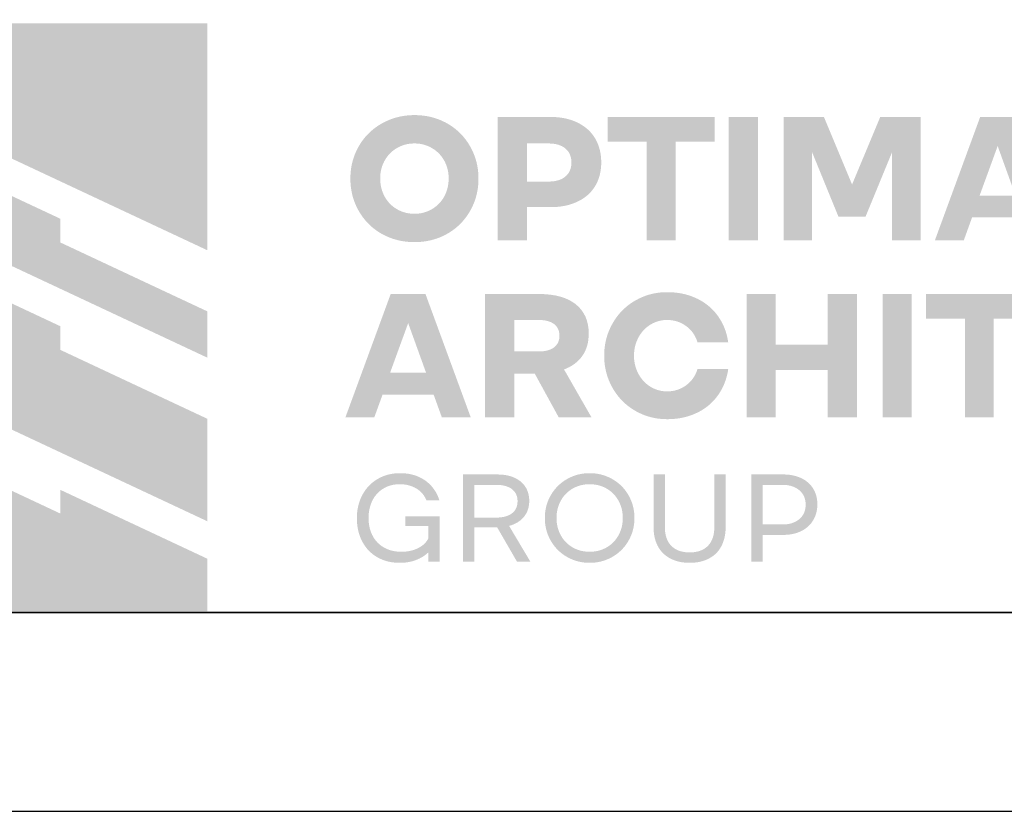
# Model space of a CAD drawing. Header units: millimetres. Extents: x -33345 to 4712671, y -3392 to 121473.
# Tile 916 of 1056: x 3687705 to 3690182, y 44501 to 46492. Entities that reach past the tile are written whole.
import ezdxf

# ---------------------------------------------------------------- set-up
doc = ezdxf.new("R2010")
doc.units = ezdxf.units.MM
doc.layers.add('0.25', color=7, linetype='Continuous', lineweight=25)

# ---------------------------------------------------------------- blocks, each defined once
blk = doc.blocks.new('*U283')
at = {"layer": '0.25', "color": 5, "linetype": 'Continuous', "lineweight": 25, "ltscale": 100}
blk.add_lwpolyline([(-68938.4, 0), (0, 0), (0, 42000), (-68938.4, 42000), (-68938.4, 0)], dxfattribs=at)
at = {"layer": '0.25', "color": 7, "linetype": 'Continuous', "lineweight": 30, "ltscale": 100}
blk.add_lwpolyline([(-66938.4, 500), (-500, 500), (-500, 41500), (-66938.4, 41500), (-66938.4, 500)], dxfattribs=at)
blk = doc.blocks.new('logo')
at = {"true_color": 0x90e0ed}
h = blk.add_hatch(color=141, dxfattribs=at)
h.dxf.hatch_style = 1
h.paths.add_polyline_path([(5.6718, 5.6679), (0.0091, 5.6679), (0.0091, 3.483), (1.4251, 4.1465), (2.8404, 4.8101), (4.2558, 4.1465), (5.6718, 3.483)])
at = {"true_color": 0x212121}
h = blk.add_hatch(color=250, dxfattribs=at)
h.dxf.hatch_style = 1
h.paths.add_polyline_path([(8.1072, 4.6098), (8.0861, 4.6299), (8.0641, 4.6488), (8.0411, 4.6666), (8.0172, 4.6832), (7.9924, 4.6987), (7.9666, 4.713), (7.9399, 4.7262), (7.9122, 4.7383), (7.8837, 4.7492), (7.8546, 4.7586), (7.8249, 4.7665), (7.7945, 4.773), (7.7635, 4.778), (7.7318, 4.7816), (7.6996, 4.7838), (7.6666, 4.7845), (7.6341, 4.7838), (7.6022, 4.7816), (7.5708, 4.7779), (7.5399, 4.7727), (7.5096, 4.7661), (7.4798, 4.7581), (7.4506, 4.7485), (7.4219, 4.7376), (7.3941, 4.7252), (7.3672, 4.7119), (7.3412, 4.6974), (7.3163, 4.6819), (7.2923, 4.6652), (7.2693, 4.6475), (7.2472, 4.6288), (7.2261, 4.6089), (7.206, 4.5881), (7.1871, 4.5663), (7.1692, 4.5436), (7.1525, 4.5199), (7.1369, 4.4953), (7.1224, 4.4697), (7.109, 4.4432), (7.0967, 4.4157), (7.0857, 4.3875), (7.0761, 4.3587), (7.0681, 4.3292), (7.0615, 4.2992), (7.0563, 4.2685), (7.0527, 4.2372), (7.0505, 4.2053), (7.0498, 4.1728), (7.0505, 4.1403), (7.0527, 4.1085), (7.0563, 4.0772), (7.0615, 4.0465), (7.0681, 4.0165), (7.0761, 3.987), (7.0857, 3.9582), (7.0967, 3.93), (7.109, 3.9025), (7.1224, 3.876), (7.1369, 3.8503), (7.1525, 3.8256), (7.1692, 3.8018), (7.1871, 3.7789), (7.206, 3.7569), (7.2261, 3.7359), (7.2472, 3.7158), (7.2693, 3.6969), (7.2923, 3.6791), (7.3163, 3.6625), (7.3412, 3.647), (7.3672, 3.6326), (7.3941, 3.6193), (7.4219, 3.6072), (7.4506, 3.5964), (7.4798, 3.5871), (7.5096, 3.5792), (7.5399, 3.5727), (7.5708, 3.5677), (7.6022, 3.5641), (7.6341, 3.5619), (7.6666, 3.5612), (7.6996, 3.5619), (7.7318, 3.5641), (7.7635, 3.5677), (7.7945, 3.5727), (7.8249, 3.5792), (7.8546, 3.5871), (7.8837, 3.5964), (7.9122, 3.6072), (7.9399, 3.6193), (7.9666, 3.6326), (7.9924, 3.647), (8.0172, 3.6625), (8.0411, 3.6791), (8.0641, 3.6969), (8.0861, 3.7158), (8.1072, 3.7359), (8.1272, 3.7569), (8.1462, 3.7789), (8.164, 3.8018), (8.1808, 3.8256), (8.1964, 3.8503), (8.2109, 3.876), (8.2243, 3.9025), (8.2366, 3.93), (8.2476, 3.9582), (8.2572, 3.987), (8.2652, 4.0165), (8.2719, 4.0465), (8.277, 4.0772), (8.2807, 4.1085), (8.2829, 4.1403), (8.2836, 4.1728), (8.2829, 4.2053), (8.2807, 4.2372), (8.277, 4.2685), (8.2719, 4.2992), (8.2652, 4.3292), (8.2572, 4.3587), (8.2476, 4.3875), (8.2366, 4.4157), (8.2243, 4.4432), (8.2109, 4.4698), (8.1964, 4.4954), (8.1808, 4.5201), (8.164, 4.5439), (8.1462, 4.5668), (8.1272, 4.5888)])
h.paths.add_polyline_path([(7.8408, 4.4637), (7.8541, 4.4552), (7.8669, 4.446), (7.8792, 4.4363), (7.8911, 4.4259), (7.9024, 4.4149), (7.9132, 4.4033), (7.9234, 4.3913), (7.9329, 4.3787), (7.9419, 4.3656), (7.9502, 4.3521), (7.9579, 4.3381), (7.965, 4.3235), (7.9716, 4.3085), (7.9774, 4.293), (7.9824, 4.2772), (7.9867, 4.261), (7.9902, 4.2444), (7.9929, 4.2275), (7.9948, 4.2102), (7.996, 4.1926), (7.9964, 4.1746), (7.996, 4.1565), (7.9948, 4.1388), (7.9929, 4.1214), (7.9902, 4.1043), (7.9867, 4.0876), (7.9824, 4.0711), (7.9774, 4.0549), (7.9716, 4.0391), (7.965, 4.0236), (7.9579, 4.0087), (7.9502, 3.9943), (7.9419, 3.9805), (7.9329, 3.9673), (7.9234, 3.9546), (7.9132, 3.9424), (7.9024, 3.9309), (7.8911, 3.9199), (7.8792, 3.9095), (7.8669, 3.8997), (7.8541, 3.8905), (7.8408, 3.882), (7.8269, 3.874), (7.8126, 3.8667), (7.7978, 3.86), (7.7826, 3.8539), (7.767, 3.8487), (7.7511, 3.8443), (7.7349, 3.8406), (7.7183, 3.8378), (7.7014, 3.8358), (7.6842, 3.8346), (7.6666, 3.8342), (7.6491, 3.8346), (7.6319, 3.8358), (7.615, 3.8378), (7.5984, 3.8406), (7.5822, 3.8443), (7.5663, 3.8487), (7.5507, 3.8539), (7.5355, 3.86), (7.5206, 3.8667), (7.5063, 3.874), (7.4925, 3.882), (7.4791, 3.8905), (7.4663, 3.8997), (7.454, 3.9095), (7.4422, 3.9199), (7.4308, 3.9309), (7.4201, 3.9424), (7.4099, 3.9546), (7.4003, 3.9673), (7.3914, 3.9805), (7.383, 3.9943), (7.3753, 4.0087), (7.3682, 4.0236), (7.3617, 4.0391), (7.3559, 4.0549), (7.3509, 4.0711), (7.3466, 4.0876), (7.3431, 4.1043), (7.3404, 4.1214), (7.3385, 4.1388), (7.3373, 4.1565), (7.3369, 4.1746), (7.3373, 4.1926), (7.3385, 4.2102), (7.3404, 4.2275), (7.3431, 4.2444), (7.3466, 4.261), (7.3509, 4.2772), (7.3559, 4.293), (7.3617, 4.3085), (7.3682, 4.3235), (7.3753, 4.3381), (7.383, 4.3521), (7.3914, 4.3656), (7.4003, 4.3787), (7.4099, 4.3913), (7.4201, 4.4033), (7.4308, 4.4149), (7.4422, 4.4259), (7.454, 4.4363), (7.4663, 4.446), (7.4791, 4.4552), (7.4925, 4.4637), (7.5063, 4.4717), (7.5206, 4.4791), (7.5355, 4.4858), (7.5507, 4.4918), (7.5663, 4.497), (7.5822, 4.5015), (7.5984, 4.5051), (7.615, 4.5079), (7.6319, 4.5099), (7.6491, 4.5111), (7.6666, 4.5115), (7.6842, 4.5111), (7.7014, 4.5099), (7.7183, 4.5079), (7.7349, 4.5051), (7.7511, 4.5015), (7.767, 4.497), (7.7826, 4.4918), (7.7978, 4.4858), (7.8126, 4.4791), (7.8269, 4.4717)], flags=16)
h.paths.add_polyline_path([(9.3349, 4.6479), (9.3185, 4.6617), (9.3013, 4.6747), (9.2833, 4.6869), (9.2645, 4.6983), (9.2448, 4.7088), (9.2243, 4.7186), (9.2029, 4.7276), (9.1807, 4.7358), (9.1577, 4.743), (9.134, 4.7493), (9.1096, 4.7547), (9.0845, 4.759), (9.0587, 4.7624), (9.0321, 4.7649), (9.0048, 4.7663), (8.9768, 4.7668), (8.4698, 4.7668), (8.4698, 3.579), (8.7499, 3.579), (8.7499, 3.898), (8.9768, 3.898), (9.0048, 3.8985), (9.0321, 3.8999), (9.0587, 3.9023), (9.0845, 3.9056), (9.1096, 3.9098), (9.134, 3.915), (9.1577, 3.9212), (9.1807, 3.9283), (9.2029, 3.9362), (9.2243, 3.9449), (9.2448, 3.9545), (9.2645, 3.9648), (9.2833, 3.9759), (9.3013, 3.9879), (9.3185, 4.0006), (9.3349, 4.0142), (9.3503, 4.0285), (9.3649, 4.0436), (9.3785, 4.0594), (9.3912, 4.076), (9.4029, 4.0934), (9.4137, 4.1114), (9.4235, 4.1303), (9.4324, 4.1498), (9.4403, 4.1701), (9.4472, 4.1909), (9.453, 4.2124), (9.4577, 4.2345), (9.4614, 4.2571), (9.464, 4.2804), (9.4656, 4.3043), (9.4661, 4.3289), (9.4656, 4.3534), (9.464, 4.3774), (9.4614, 4.4008), (9.4577, 4.4237), (9.453, 4.4461), (9.4472, 4.4678), (9.4403, 4.4891), (9.4324, 4.5098), (9.4235, 4.5298), (9.4137, 4.549), (9.4029, 4.5674), (9.3912, 4.585), (9.3785, 4.6019), (9.3649, 4.618), (9.3503, 4.6334)])
h.paths.add_polyline_path([(8.7499, 4.5114), (8.9591, 4.5114), (8.9845, 4.5107), (9.0084, 4.5084), (9.0309, 4.5046), (9.0519, 4.4992), (9.0715, 4.4924), (9.0896, 4.484), (9.1062, 4.4741), (9.1213, 4.4627), (9.1348, 4.4499), (9.1465, 4.4359), (9.1564, 4.4207), (9.1645, 4.4044), (9.1708, 4.3868), (9.1754, 4.3681), (9.1781, 4.3482), (9.179, 4.3271), (9.1781, 4.3064), (9.1754, 4.2868), (9.1708, 4.2684), (9.1645, 4.2511), (9.1564, 4.2349), (9.1465, 4.2199), (9.1348, 4.206), (9.1213, 4.1933), (9.1062, 4.1818), (9.0896, 4.1719), (9.0715, 4.1635), (9.0519, 4.1567), (9.0309, 4.1513), (9.0084, 4.1475), (8.9845, 4.1452), (8.9591, 4.1445), (8.7499, 4.1445)], flags=16)
h.paths.add_polyline_path([(10.5582, 4.7668), (9.5281, 4.7668), (9.5281, 4.5292), (9.904, 4.5292), (9.904, 3.5789), (10.1824, 3.5789), (10.1824, 4.5292), (10.5582, 4.5292)])
h.paths.add_polyline_path([(10.9747, 4.7668), (10.6947, 4.7668), (10.6947, 3.5789), (10.9747, 3.5789)])
h.paths.add_polyline_path([(11.6112, 4.7668), (11.223, 4.7668), (11.223, 3.5789), (11.4977, 3.5789), (11.4977, 4.4263), (11.7513, 3.8059), (12.0119, 3.8059), (12.2672, 4.4263), (12.2672, 3.5789), (12.542, 3.5789), (12.542, 4.7668), (12.1537, 4.7668), (11.8824, 4.1162)])
h.paths.add_polyline_path([(13.4514, 4.7668), (13.1164, 4.7668), (12.6803, 3.579), (12.9586, 3.579), (13.0384, 3.7988), (13.5295, 3.7988), (13.6093, 3.579), (13.8875, 3.579)])
h.paths.add_polyline_path([(13.2848, 4.4867), (13.4568, 4.0097), (13.111, 4.0097)], flags=16)
h.paths.add_polyline_path([(14.3059, 4.7668), (14.0258, 4.7668), (14.0258, 3.5789), (14.8077, 3.5789), (14.8077, 3.8271), (14.3059, 3.8271)])
h.paths.add_polyline_path([(15.8714, 2.8396), (15.8569, 2.8598), (15.8415, 2.8793), (15.8252, 2.8979), (15.8081, 2.9158), (15.7901, 2.9327), (15.7713, 2.9489), (15.7516, 2.9641), (15.7313, 2.9785), (15.7102, 2.9919), (15.6884, 3.0045), (15.6658, 3.0161), (15.6426, 3.0268), (15.6186, 3.0366), (15.5939, 3.0456), (15.5686, 3.0534), (15.5428, 3.0603), (15.5164, 3.066), (15.4896, 3.0708), (15.4622, 3.0744), (15.4342, 3.0771), (15.4057, 3.0787), (15.3767, 3.0792), (15.3443, 3.0784), (15.3124, 3.0762), (15.2811, 3.0725), (15.2504, 3.0672), (15.2204, 3.0605), (15.1909, 3.0523), (15.1621, 3.0425), (15.1339, 3.0313), (15.1065, 3.0188), (15.08, 3.0052), (15.0545, 2.9905), (15.0299, 2.9748), (15.0064, 2.958), (14.9838, 2.9401), (14.9622, 2.9211), (14.9415, 2.9011), (14.9219, 2.88), (14.9034, 2.858), (14.8859, 2.8351), (14.8695, 2.8113), (14.8542, 2.7866), (14.84, 2.7609), (14.8268, 2.7344), (14.8147, 2.7069), (14.8039, 2.6787), (14.7946, 2.6501), (14.7867, 2.6209), (14.7802, 2.5912), (14.7751, 2.561), (14.7716, 2.5304), (14.7694, 2.4992), (14.7687, 2.4675), (14.7694, 2.4359), (14.7716, 2.4047), (14.7751, 2.374), (14.7802, 2.3439), (14.7867, 2.3142), (14.7946, 2.285), (14.8039, 2.2564), (14.8147, 2.2282), (14.8268, 2.2007), (14.84, 2.1742), (14.8542, 2.1486), (14.8695, 2.1238), (14.8859, 2.1), (14.9034, 2.0771), (14.9219, 2.0551), (14.9415, 2.0341), (14.9622, 2.014), (14.9838, 1.995), (15.0064, 1.9771), (15.0299, 1.9603), (15.0545, 1.9446), (15.08, 1.9299), (15.1065, 1.9164), (15.1339, 1.9039), (15.1621, 1.8926), (15.1909, 1.8829), (15.2204, 1.8746), (15.2504, 1.8679), (15.2811, 1.8626), (15.3124, 1.8589), (15.3443, 1.8566), (15.3767, 1.8559), (15.4057, 1.8564), (15.4342, 1.858), (15.4622, 1.8606), (15.4896, 1.8643), (15.5164, 1.8691), (15.5428, 1.8749), (15.5686, 1.8817), (15.5939, 1.8896), (15.6186, 1.8985), (15.6426, 1.9083), (15.6658, 1.919), (15.6884, 1.9306), (15.7102, 1.9431), (15.7313, 1.9566), (15.7516, 1.9709), (15.7713, 1.9862), (15.7901, 2.0023), (15.8081, 2.0193), (15.8252, 2.0371), (15.8415, 2.0558), (15.8569, 2.0753), (15.8714, 2.0956), (15.8851, 2.1167), (15.8979, 2.1387), (15.9098, 2.1614), (15.9207, 2.1847), (15.9304, 2.2087), (15.9392, 2.2333), (15.9469, 2.2585), (15.9535, 2.2844), (15.9591, 2.3109), (15.9636, 2.3381), (15.6675, 2.3381), (15.6592, 2.3139), (15.6493, 2.2911), (15.6378, 2.2695), (15.6247, 2.2492), (15.6101, 2.2303), (15.5939, 2.2126), (15.5761, 2.1963), (15.5567, 2.1812), (15.5362, 2.1677), (15.5151, 2.156), (15.4933, 2.1461), (15.4709, 2.138), (15.4479, 2.1317), (15.4243, 2.1272), (15.4, 2.1245), (15.375, 2.1236), (15.3583, 2.124), (15.3419, 2.1253), (15.3257, 2.1274), (15.3099, 2.1303), (15.2943, 2.134), (15.279, 2.1386), (15.2639, 2.144), (15.2492, 2.1502), (15.2348, 2.1572), (15.2209, 2.1647), (15.2075, 2.1729), (15.1946, 2.1817), (15.1822, 2.1911), (15.1703, 2.2011), (15.1589, 2.2117), (15.148, 2.2229), (15.1377, 2.2347), (15.1279, 2.247), (15.1187, 2.2599), (15.1099, 2.2732), (15.1018, 2.2871), (15.0942, 2.3015), (15.0871, 2.3165), (15.0807, 2.332), (15.0748, 2.3479), (15.0698, 2.364), (15.0655, 2.3805), (15.062, 2.3973), (15.0593, 2.4144), (15.0574, 2.4318), (15.0562, 2.4495), (15.0558, 2.4675), (15.0562, 2.4855), (15.0574, 2.5033), (15.0593, 2.5207), (15.062, 2.5378), (15.0655, 2.5546), (15.0698, 2.5711), (15.0748, 2.5873), (15.0807, 2.6032), (15.0871, 2.6186), (15.0942, 2.6336), (15.1018, 2.648), (15.1099, 2.6619), (15.1187, 2.6753), (15.1279, 2.6881), (15.1377, 2.7004), (15.148, 2.7121), (15.1589, 2.7234), (15.1703, 2.734), (15.1822, 2.744), (15.1946, 2.7534), (15.2075, 2.7622), (15.2209, 2.7704), (15.2348, 2.7779), (15.2492, 2.7849), (15.2639, 2.7911), (15.279, 2.7965), (15.2943, 2.8011), (15.3099, 2.8048), (15.3257, 2.8078), (15.3419, 2.8098), (15.3583, 2.8111), (15.375, 2.8115), (15.4, 2.8106), (15.4243, 2.8079), (15.4479, 2.8034), (15.4709, 2.7971), (15.4933, 2.789), (15.5151, 2.7791), (15.5362, 2.7674), (15.5567, 2.7538), (15.5761, 2.7388), (15.5939, 2.7225), (15.6101, 2.7048), (15.6247, 2.6859), (15.6378, 2.6656), (15.6493, 2.644), (15.6592, 2.6211), (15.6675, 2.597), (15.9636, 2.597), (15.9591, 2.6241), (15.9535, 2.6506), (15.9469, 2.6765), (15.9392, 2.7018), (15.9304, 2.7264), (15.9207, 2.7504), (15.9098, 2.7737), (15.8979, 2.7965), (15.8851, 2.8184)])
h.paths.add_polyline_path([(14.6322, 3.0615), (13.76, 3.0615), (13.76, 1.8736), (14.6322, 1.8736), (14.6322, 2.1219), (14.0401, 2.1219), (14.0401, 2.3594), (14.5276, 2.3594), (14.5276, 2.5721), (14.0401, 2.5721), (14.0401, 2.8132), (14.6322, 2.8132)])
h.paths.add_polyline_path([(13.6235, 3.0614), (12.5934, 3.0614), (12.5934, 2.8239), (12.9693, 2.8239), (12.9693, 1.8736), (13.2476, 1.8736), (13.2476, 2.8239), (13.6235, 2.8239)])
h.paths.add_polyline_path([(12.4569, 3.0614), (12.1768, 3.0614), (12.1768, 1.8736), (12.4569, 1.8736)])
h.paths.add_polyline_path([(11.9286, 3.0615), (11.6485, 3.0615), (11.6485, 2.5721), (11.1467, 2.5721), (11.1467, 3.0615), (10.8667, 3.0615), (10.8667, 1.8736), (11.1467, 1.8736), (11.1467, 2.3293), (11.6485, 2.3293), (11.6485, 1.8736), (11.9286, 1.8736)])
h.paths.add_polyline_path([(10.6238, 2.7965), (10.6109, 2.8184), (10.5972, 2.8396), (10.5827, 2.8598), (10.5673, 2.8793), (10.551, 2.8979), (10.5339, 2.9158), (10.5159, 2.9327), (10.497, 2.9489), (10.4774, 2.9641), (10.4571, 2.9785), (10.436, 2.9919), (10.4142, 3.0045), (10.3916, 3.0161), (10.3684, 3.0268), (10.3444, 3.0366), (10.3197, 3.0456), (10.2944, 3.0534), (10.2686, 3.0603), (10.2422, 3.066), (10.2154, 3.0708), (10.188, 3.0744), (10.16, 3.0771), (10.1316, 3.0787), (10.1026, 3.0792), (10.0701, 3.0784), (10.0382, 3.0762), (10.0069, 3.0725), (9.9763, 3.0672), (9.9462, 3.0605), (9.9168, 3.0523), (9.8879, 3.0425), (9.8597, 3.0313), (9.8323, 3.0188), (9.8058, 3.0052), (9.7803, 2.9905), (9.7557, 2.9748), (9.7322, 2.958), (9.7096, 2.9401), (9.688, 2.9211), (9.6674, 2.9011), (9.6477, 2.88), (9.6292, 2.858), (9.6117, 2.8351), (9.5953, 2.8113), (9.58, 2.7866), (9.5658, 2.7609), (9.5526, 2.7344), (9.5405, 2.7069), (9.5297, 2.6787), (9.5204, 2.6501), (9.5125, 2.6209), (9.506, 2.5912), (9.501, 2.561), (9.4974, 2.5304), (9.4952, 2.4992), (9.4945, 2.4675), (9.4952, 2.4359), (9.4974, 2.4047), (9.501, 2.374), (9.506, 2.3439), (9.5125, 2.3142), (9.5204, 2.285), (9.5297, 2.2564), (9.5405, 2.2282), (9.5526, 2.2007), (9.5658, 2.1742), (9.58, 2.1486), (9.5953, 2.1238), (9.6117, 2.1), (9.6292, 2.0771), (9.6477, 2.0551), (9.6674, 2.0341), (9.688, 2.014), (9.7096, 1.995), (9.7322, 1.9771), (9.7557, 1.9603), (9.7803, 1.9446), (9.8058, 1.9299), (9.8323, 1.9164), (9.8597, 1.9039), (9.8879, 1.8926), (9.9168, 1.8829), (9.9462, 1.8746), (9.9763, 1.8679), (10.0069, 1.8626), (10.0382, 1.8589), (10.0701, 1.8566), (10.1026, 1.8559), (10.1316, 1.8564), (10.16, 1.858), (10.188, 1.8606), (10.2154, 1.8643), (10.2422, 1.8691), (10.2686, 1.8749), (10.2944, 1.8817), (10.3197, 1.8896), (10.3444, 1.8985), (10.3684, 1.9083), (10.3916, 1.919), (10.4142, 1.9306), (10.436, 1.9431), (10.4571, 1.9566), (10.4774, 1.9709), (10.497, 1.9862), (10.5159, 2.0023), (10.5339, 2.0193), (10.551, 2.0371), (10.5673, 2.0558), (10.5827, 2.0753), (10.5972, 2.0956), (10.6109, 2.1167), (10.6238, 2.1387), (10.6356, 2.1614), (10.6465, 2.1847), (10.6562, 2.2087), (10.665, 2.2333), (10.6727, 2.2585), (10.6793, 2.2844), (10.6849, 2.3109), (10.6894, 2.3381), (10.3933, 2.3381), (10.385, 2.3139), (10.3751, 2.2911), (10.3636, 2.2695), (10.3505, 2.2492), (10.3359, 2.2303), (10.3197, 2.2126), (10.3019, 2.1963), (10.2825, 2.1812), (10.262, 2.1677), (10.2409, 2.156), (10.2191, 2.1461), (10.1967, 2.138), (10.1737, 2.1317), (10.1501, 2.1272), (10.1258, 2.1245), (10.1008, 2.1236), (10.0841, 2.124), (10.0677, 2.1253), (10.0515, 2.1274), (10.0357, 2.1303), (10.0201, 2.134), (10.0048, 2.1386), (9.9897, 2.144), (9.975, 2.1502), (9.9606, 2.1572), (9.9467, 2.1647), (9.9333, 2.1729), (9.9204, 2.1817), (9.908, 2.1911), (9.8961, 2.2011), (9.8847, 2.2117), (9.8739, 2.2229), (9.8635, 2.2347), (9.8537, 2.247), (9.8445, 2.2599), (9.8358, 2.2732), (9.8276, 2.2871), (9.82, 2.3015), (9.813, 2.3165), (9.8065, 2.332), (9.8007, 2.3479), (9.7956, 2.364), (9.7913, 2.3805), (9.7879, 2.3973), (9.7851, 2.4144), (9.7832, 2.4318), (9.782, 2.4495), (9.7817, 2.4675), (9.782, 2.4855), (9.7832, 2.5033), (9.7851, 2.5207), (9.7879, 2.5378), (9.7913, 2.5546), (9.7956, 2.5711), (9.8007, 2.5873), (9.8065, 2.6032), (9.813, 2.6186), (9.82, 2.6336), (9.8276, 2.648), (9.8358, 2.6619), (9.8445, 2.6753), (9.8537, 2.6881), (9.8635, 2.7004), (9.8739, 2.7121), (9.8847, 2.7234), (9.8961, 2.734), (9.908, 2.744), (9.9204, 2.7534), (9.9333, 2.7622), (9.9467, 2.7704), (9.9606, 2.7779), (9.975, 2.7849), (9.9897, 2.7911), (10.0048, 2.7965), (10.0201, 2.8011), (10.0357, 2.8048), (10.0515, 2.8078), (10.0677, 2.8098), (10.0841, 2.8111), (10.1008, 2.8115), (10.1258, 2.8106), (10.1501, 2.8079), (10.1737, 2.8034), (10.1967, 2.7971), (10.2191, 2.789), (10.2409, 2.7791), (10.262, 2.7674), (10.2825, 2.7538), (10.3019, 2.7388), (10.3197, 2.7225), (10.3359, 2.7048), (10.3505, 2.6859), (10.3636, 2.6656), (10.3751, 2.644), (10.385, 2.6211), (10.3933, 2.597), (10.6894, 2.597), (10.6849, 2.6241), (10.6793, 2.6506), (10.6727, 2.6765), (10.665, 2.7018), (10.6562, 2.7264), (10.6465, 2.7504), (10.6356, 2.7737)])
h.paths.add_polyline_path([(9.2506, 2.9361), (9.2215, 2.9623), (9.1888, 2.9855), (9.1527, 3.0056), (9.1132, 3.0227), (9.0703, 3.0366), (9.0241, 3.0475), (8.9745, 3.0552), (8.9215, 3.0599), (8.8651, 3.0614), (8.3475, 3.0614), (8.3475, 1.8736), (8.6276, 1.8736), (8.6276, 2.2938), (8.8261, 2.2938), (9.0566, 1.8736), (9.3722, 1.8736), (9.108, 2.3346), (9.1359, 2.3463), (9.1622, 2.3594), (9.1868, 2.3738), (9.2097, 2.3896), (9.2309, 2.4066), (9.2504, 2.425), (9.2683, 2.4447), (9.2844, 2.4658), (9.2988, 2.4881), (9.3112, 2.5118), (9.3217, 2.5367), (9.3303, 2.5628), (9.337, 2.5903), (9.3418, 2.619), (9.3446, 2.649), (9.3456, 2.6802), (9.3437, 2.7246), (9.3378, 2.7663), (9.3281, 2.8055), (9.3146, 2.842), (9.2971, 2.876), (9.2758, 2.9073)])
h.paths.add_polyline_path([(8.9493, 2.8015), (8.9672, 2.7959), (8.9837, 2.7891), (8.9987, 2.781), (9.0123, 2.7717), (9.0243, 2.7612), (9.0347, 2.7496), (9.0436, 2.7371), (9.0508, 2.7235), (9.0564, 2.7089), (9.0605, 2.6933), (9.0629, 2.6767), (9.0637, 2.6591), (9.0629, 2.6418), (9.0605, 2.6255), (9.0564, 2.6102), (9.0508, 2.5959), (9.0436, 2.5825), (9.0347, 2.5701), (9.0243, 2.5587), (9.0123, 2.5482), (8.9987, 2.5388), (8.9837, 2.5308), (8.9672, 2.5239), (8.9493, 2.5183), (8.93, 2.5139), (8.9092, 2.5108), (8.887, 2.509), (8.8634, 2.5083), (8.6276, 2.5083), (8.6276, 2.8115), (8.8634, 2.8115), (8.887, 2.8109), (8.9092, 2.809), (8.93, 2.8059)], flags=16)
h.paths.add_polyline_path([(7.773, 3.0615), (7.438, 3.0615), (7.0019, 1.8737), (7.2801, 1.8737), (7.36, 2.0934), (7.8511, 2.0934), (7.9309, 1.8737), (8.2091, 1.8737)])
h.paths.add_polyline_path([(7.6064, 2.7814), (7.7784, 2.3044), (7.4326, 2.3044)], flags=16)
h.paths.add_polyline_path([(17.0593, 3.0614), (16.0292, 3.0614), (16.0292, 2.8239), (16.405, 2.8239), (16.405, 1.8736), (16.6834, 1.8736), (16.6834, 2.8239), (17.0593, 2.8239)])
at = {"true_color": 0x1f2877}
h = blk.add_hatch(color=166, dxfattribs=at)
h.dxf.hatch_style = 1
h.paths.add_polyline_path([(2.8404, 4.4493), (1.4251, 3.7864), (1.4251, 3.5579), (0.0091, 2.8944), (0.0091, 2.4484), (1.4251, 3.112), (2.8404, 3.775), (4.2558, 3.112), (5.6718, 2.4484), (5.6718, 2.8944), (4.2558, 3.5579), (4.2558, 3.7864)])
h.paths.add_polyline_path([(2.8404, 3.4148), (1.4251, 2.7513), (1.4251, 2.5234), (0.0091, 1.8598), (0.0091, 0.8728), (1.4251, 1.5363), (2.8404, 2.1994), (4.2558, 1.5363), (5.6718, 0.8728), (5.6718, 1.8598), (4.2558, 2.5234), (4.2558, 2.7513)])
h.paths.add_polyline_path([(2.8404, 1.6108), (1.4251, 0.9472), (1.4251, 1.1756), (0.0091, 0.5121), (0.0091, 0.0052), (5.6718, 0.0052), (5.6718, 0.5121), (4.2558, 1.1756), (4.2558, 0.9472)])
at = {"true_color": 0xa7a9ac}
h = blk.add_hatch(color=253, dxfattribs=at)
h.dxf.hatch_style = 1
h.paths.add_polyline_path([(7.8238, 1.2191), (7.8134, 1.2297), (7.8027, 1.2397), (7.7915, 1.2494), (7.7799, 1.2585), (7.7679, 1.2672), (7.7555, 1.2754), (7.7428, 1.2831), (7.7297, 1.2903), (7.7163, 1.2969), (7.7025, 1.3031), (7.6884, 1.3087), (7.6739, 1.3139), (7.6591, 1.3186), (7.6439, 1.3226), (7.6285, 1.3262), (7.6128, 1.3292), (7.5968, 1.3316), (7.5805, 1.3335), (7.564, 1.3349), (7.5472, 1.3357), (7.5301, 1.336), (7.5063, 1.3355), (7.4831, 1.3339), (7.4605, 1.3313), (7.4385, 1.3276), (7.4171, 1.3228), (7.3962, 1.317), (7.376, 1.3102), (7.3563, 1.3023), (7.3372, 1.2934), (7.3189, 1.2838), (7.3013, 1.2734), (7.2844, 1.2622), (7.2683, 1.2502), (7.2529, 1.2375), (7.2382, 1.224), (7.2242, 1.2097), (7.211, 1.1946), (7.1986, 1.179), (7.187, 1.1628), (7.1762, 1.146), (7.1663, 1.1285), (7.157, 1.1105), (7.1486, 1.0918), (7.141, 1.0726), (7.1343, 1.0528), (7.1285, 1.0327), (7.1235, 1.0122), (7.1195, 0.9914), (7.1163, 0.9702), (7.114, 0.9486), (7.1127, 0.9266), (7.1122, 0.9043), (7.1127, 0.8802), (7.1141, 0.8566), (7.1165, 0.8336), (7.1197, 0.8111), (7.124, 0.7891), (7.1291, 0.7677), (7.1352, 0.7469), (7.1422, 0.7266), (7.1501, 0.7069), (7.1588, 0.688), (7.1682, 0.6699), (7.1784, 0.6525), (7.1894, 0.6358), (7.2011, 0.6199), (7.2135, 0.6047), (7.2268, 0.5903), (7.2407, 0.5766), (7.2553, 0.5637), (7.2705, 0.5516), (7.2865, 0.5403), (7.3031, 0.5298), (7.3203, 0.5201), (7.3383, 0.5113), (7.3569, 0.5032), (7.376, 0.496), (7.3957, 0.4898), (7.4158, 0.4846), (7.4365, 0.4803), (7.4576, 0.477), (7.4792, 0.4746), (7.5013, 0.4731), (7.5239, 0.4727), (7.5458, 0.4731), (7.5671, 0.4743), (7.5878, 0.4764), (7.6079, 0.4794), (7.6274, 0.4831), (7.6462, 0.4877), (7.6645, 0.4932), (7.6821, 0.4995), (7.6992, 0.5066), (7.7157, 0.5143), (7.7315, 0.5226), (7.7468, 0.5316), (7.7614, 0.5412), (7.7754, 0.5515), (7.7889, 0.5624), (7.8017, 0.574), (7.8017, 0.4852), (7.9105, 0.4852), (7.9105, 0.9206), (7.5777, 0.9206), (7.5777, 0.8267), (7.8017, 0.8267), (7.8017, 0.709), (7.7938, 0.6947), (7.7847, 0.6811), (7.7743, 0.6682), (7.7626, 0.6561), (7.7496, 0.6447), (7.7353, 0.6339), (7.7197, 0.624), (7.7029, 0.6147), (7.685, 0.6063), (7.6664, 0.5991), (7.6471, 0.593), (7.6271, 0.5879), (7.6064, 0.584), (7.585, 0.5812), (7.5629, 0.5796), (7.5401, 0.579), (7.5225, 0.5794), (7.5053, 0.5805), (7.4885, 0.5823), (7.4721, 0.5848), (7.4561, 0.588), (7.4406, 0.592), (7.4254, 0.5967), (7.4107, 0.6021), (7.3964, 0.6082), (7.3826, 0.6149), (7.3694, 0.6222), (7.3567, 0.6301), (7.3445, 0.6386), (7.3329, 0.6478), (7.3218, 0.6575), (7.3112, 0.6678), (7.3012, 0.6788), (7.2917, 0.6902), (7.2828, 0.7022), (7.2746, 0.7147), (7.2669, 0.7278), (7.2598, 0.7415), (7.2532, 0.7557), (7.2473, 0.7704), (7.2421, 0.7856), (7.2375, 0.8013), (7.2336, 0.8174), (7.2305, 0.8339), (7.228, 0.8508), (7.2262, 0.8682), (7.2252, 0.886), (7.2248, 0.9043), (7.2251, 0.9211), (7.2261, 0.9376), (7.2276, 0.9539), (7.2298, 0.9699), (7.2327, 0.9856), (7.2361, 1.0011), (7.2402, 1.0164), (7.2449, 1.0314), (7.2502, 1.046), (7.256, 1.0601), (7.2625, 1.0737), (7.2695, 1.0868), (7.2772, 1.0995), (7.2854, 1.1116), (7.2943, 1.1233), (7.3037, 1.1345), (7.3137, 1.1452), (7.3241, 1.1553), (7.3352, 1.1648), (7.3467, 1.1738), (7.3588, 1.1822), (7.3714, 1.19), (7.3845, 1.1973), (7.3982, 1.204), (7.4123, 1.21), (7.4269, 1.2152), (7.4421, 1.2196), (7.4577, 1.2232), (7.4738, 1.226), (7.4904, 1.228), (7.5076, 1.2292), (7.5252, 1.2296), (7.5473, 1.229), (7.5689, 1.2271), (7.5897, 1.2239), (7.6099, 1.2195), (7.6295, 1.2138), (7.6483, 1.2068), (7.6665, 1.1985), (7.6841, 1.189), (7.7007, 1.1783), (7.716, 1.1665), (7.7302, 1.1536), (7.7432, 1.1397), (7.7549, 1.1247), (7.7654, 1.1086), (7.7748, 1.0914), (7.7829, 1.0732), (7.908, 1.0732), (7.9028, 1.0886), (7.897, 1.1036), (7.8908, 1.1182), (7.8841, 1.1324), (7.8769, 1.1461), (7.8692, 1.1594), (7.861, 1.1722), (7.8524, 1.1847), (7.8433, 1.1966), (7.8337, 1.2081)])
h.paths.add_polyline_path([(8.7564, 1.1633), (8.7514, 1.1752), (8.7458, 1.1867), (8.7396, 1.1978), (8.7328, 1.2085), (8.7254, 1.2187), (8.7175, 1.2285), (8.709, 1.2379), (8.6998, 1.2468), (8.6901, 1.2553), (8.6798, 1.2633), (8.6691, 1.2709), (8.6578, 1.278), (8.646, 1.2845), (8.6337, 1.2906), (8.6209, 1.2962), (8.6076, 1.3013), (8.5937, 1.306), (8.5794, 1.3101), (8.5646, 1.3136), (8.5494, 1.3166), (8.5337, 1.3191), (8.5175, 1.321), (8.5008, 1.3223), (8.4837, 1.3231), (8.4661, 1.3234), (8.1358, 1.3234), (8.1358, 0.4852), (8.2446, 0.4852), (8.2446, 0.8143), (8.4636, 0.8143), (8.6538, 0.4852), (8.7827, 0.4852), (8.5787, 0.828), (8.6015, 0.8351), (8.6229, 0.8434), (8.6429, 0.8528), (8.6616, 0.8633), (8.6789, 0.875), (8.6948, 0.8878), (8.7094, 0.9018), (8.7226, 0.9168), (8.7343, 0.9329), (8.7445, 0.9499), (8.7531, 0.9676), (8.7601, 0.9863), (8.7656, 1.0058), (8.7695, 1.0262), (8.7718, 1.0474), (8.7726, 1.0695), (8.7723, 1.084), (8.7713, 1.0982), (8.7696, 1.1119), (8.7673, 1.1253), (8.7643, 1.1384), (8.7607, 1.151)])
h.paths.add_polyline_path([(8.2446, 1.2234), (8.4548, 1.2234), (8.4785, 1.2227), (8.5009, 1.2208), (8.5219, 1.2176), (8.5415, 1.2131), (8.5597, 1.2072), (8.5766, 1.2001), (8.5921, 1.1918), (8.6063, 1.1821), (8.6189, 1.1712), (8.6298, 1.1593), (8.6391, 1.1464), (8.6466, 1.1324), (8.6525, 1.1173), (8.6567, 1.1012), (8.6592, 1.084), (8.6601, 1.0657), (8.6592, 1.0475), (8.6567, 1.0303), (8.6525, 1.0142), (8.6466, 0.9991), (8.6391, 0.9851), (8.6298, 0.9721), (8.6189, 0.9602), (8.6063, 0.9494), (8.5921, 0.9397), (8.5766, 0.9313), (8.5597, 0.9242), (8.5415, 0.9184), (8.5219, 0.9139), (8.5009, 0.9107), (8.4785, 0.9087), (8.4548, 0.9081), (8.2446, 0.9081)], flags=16)
h.paths.add_polyline_path([(9.7018, 1.165), (9.6892, 1.1812), (9.6758, 1.1967), (9.6617, 1.2115), (9.6468, 1.2257), (9.6313, 1.239), (9.6152, 1.2516), (9.5984, 1.2634), (9.5809, 1.2744), (9.5628, 1.2847), (9.544, 1.2941), (9.5246, 1.3028), (9.5047, 1.3106), (9.4844, 1.3173), (9.4637, 1.3231), (9.4427, 1.3277), (9.4212, 1.3314), (9.3994, 1.334), (9.3772, 1.3355), (9.3546, 1.336), (9.3319, 1.3355), (9.3096, 1.334), (9.2877, 1.3314), (9.2663, 1.3277), (9.2452, 1.3231), (9.2245, 1.3173), (9.2042, 1.3106), (9.1843, 1.3028), (9.1649, 1.2941), (9.1462, 1.2847), (9.1281, 1.2744), (9.1106, 1.2634), (9.0938, 1.2516), (9.0777, 1.239), (9.0622, 1.2257), (9.0473, 1.2115), (9.0332, 1.1967), (9.0198, 1.1812), (9.0072, 1.165), (8.9954, 1.1482), (8.9844, 1.1308), (8.9741, 1.1127), (8.9647, 1.0939), (8.956, 1.0745), (8.9482, 1.0546), (8.9415, 1.0343), (8.9358, 1.0136), (8.9311, 0.9925), (8.9275, 0.971), (8.9249, 0.9492), (8.9234, 0.9269), (8.9228, 0.9043), (8.9234, 0.8817), (8.9249, 0.8594), (8.9275, 0.8376), (8.9311, 0.8161), (8.9358, 0.795), (8.9415, 0.7743), (8.9482, 0.754), (8.956, 0.7341), (8.9647, 0.7148), (8.9741, 0.696), (8.9844, 0.6779), (8.9954, 0.6605), (9.0072, 0.6437), (9.0198, 0.6275), (9.0332, 0.612), (9.0473, 0.5972), (9.0622, 0.583), (9.0777, 0.5696), (9.0938, 0.557), (9.1106, 0.5452), (9.1281, 0.5342), (9.1462, 0.5239), (9.1649, 0.5145), (9.1843, 0.5058), (9.2042, 0.498), (9.2245, 0.4913), (9.2452, 0.4856), (9.2663, 0.4809), (9.2877, 0.4773), (9.3096, 0.4747), (9.3319, 0.4732), (9.3546, 0.4727), (9.3772, 0.4732), (9.3994, 0.4747), (9.4212, 0.4773), (9.4427, 0.4809), (9.4637, 0.4856), (9.4844, 0.4913), (9.5047, 0.498), (9.5246, 0.5058), (9.544, 0.5145), (9.5628, 0.5239), (9.5809, 0.5342), (9.5984, 0.5452), (9.6152, 0.557), (9.6313, 0.5696), (9.6468, 0.583), (9.6617, 0.5972), (9.6758, 0.612), (9.6892, 0.6275), (9.7018, 0.6437), (9.7136, 0.6605), (9.7246, 0.6779), (9.7349, 0.696), (9.7443, 0.7148), (9.753, 0.7341), (9.7608, 0.754), (9.7675, 0.7743), (9.7732, 0.795), (9.7779, 0.8161), (9.7815, 0.8376), (9.7841, 0.8594), (9.7857, 0.8817), (9.7862, 0.9043), (9.7857, 0.9269), (9.7841, 0.9492), (9.7815, 0.971), (9.7779, 0.9925), (9.7732, 1.0136), (9.7675, 1.0343), (9.7608, 1.0546), (9.753, 1.0745), (9.7443, 1.0939), (9.7349, 1.1127), (9.7246, 1.1308), (9.7136, 1.1482)])
h.paths.add_polyline_path([(9.1256, 1.137), (9.1364, 1.1477), (9.1478, 1.1577), (9.1597, 1.1672), (9.1721, 1.176), (9.185, 1.1843), (9.1985, 1.1919), (9.2124, 1.1989), (9.2269, 1.2052), (9.2417, 1.2109), (9.2569, 1.2159), (9.2724, 1.2201), (9.2882, 1.2235), (9.3043, 1.2261), (9.3207, 1.228), (9.3375, 1.2292), (9.3546, 1.2296), (9.3716, 1.2292), (9.3883, 1.228), (9.4047, 1.2261), (9.4208, 1.2235), (9.4366, 1.2201), (9.4521, 1.2159), (9.4673, 1.2109), (9.4821, 1.2052), (9.4966, 1.1989), (9.5105, 1.1919), (9.5239, 1.1843), (9.5368, 1.176), (9.5492, 1.1672), (9.5611, 1.1577), (9.5726, 1.1477), (9.5835, 1.137), (9.5938, 1.1258), (9.6036, 1.1142), (9.6128, 1.102), (9.6213, 1.0893), (9.6293, 1.0762), (9.6367, 1.0625), (9.6436, 1.0484), (9.6498, 1.0338), (9.6553, 1.0188), (9.6602, 1.0034), (9.6643, 0.9877), (9.6676, 0.9717), (9.6702, 0.9553), (9.6721, 0.9386), (9.6732, 0.9216), (9.6736, 0.9043), (9.6732, 0.887), (9.6721, 0.87), (9.6702, 0.8533), (9.6676, 0.8369), (9.6643, 0.8209), (9.6602, 0.8052), (9.6553, 0.7898), (9.6498, 0.7748), (9.6436, 0.7602), (9.6367, 0.7461), (9.6293, 0.7324), (9.6213, 0.7193), (9.6128, 0.7066), (9.6036, 0.6944), (9.5938, 0.6828), (9.5835, 0.6716), (9.5726, 0.6609), (9.5611, 0.6509), (9.5492, 0.6414), (9.5368, 0.6326), (9.5239, 0.6243), (9.5105, 0.6167), (9.4966, 0.6097), (9.4821, 0.6034), (9.4673, 0.5977), (9.4521, 0.5927), (9.4366, 0.5886), (9.4208, 0.5851), (9.4047, 0.5825), (9.3883, 0.5806), (9.3716, 0.5794), (9.3546, 0.579), (9.3375, 0.5794), (9.3207, 0.5806), (9.3043, 0.5825), (9.2882, 0.5851), (9.2724, 0.5886), (9.2569, 0.5927), (9.2417, 0.5977), (9.2269, 0.6034), (9.2124, 0.6097), (9.1985, 0.6167), (9.185, 0.6243), (9.1721, 0.6326), (9.1597, 0.6414), (9.1478, 0.6509), (9.1364, 0.6609), (9.1256, 0.6716), (9.1152, 0.6828), (9.1054, 0.6944), (9.0963, 0.7066), (9.0877, 0.7193), (9.0797, 0.7324), (9.0723, 0.7461), (9.0655, 0.7602), (9.0592, 0.7748), (9.0537, 0.7898), (9.0488, 0.8052), (9.0447, 0.8209), (9.0414, 0.8369), (9.0387, 0.8533), (9.0369, 0.87), (9.0358, 0.887), (9.0354, 0.9043), (9.0358, 0.9216), (9.0369, 0.9386), (9.0387, 0.9553), (9.0414, 0.9717), (9.0447, 0.9877), (9.0488, 1.0034), (9.0537, 1.0188), (9.0592, 1.0338), (9.0655, 1.0484), (9.0723, 1.0625), (9.0797, 1.0762), (9.0877, 1.0893), (9.0963, 1.102), (9.1054, 1.1142), (9.1152, 1.1258)], flags=16)
h.paths.add_polyline_path([(10.079, 1.3234), (9.9701, 1.3234), (9.9701, 0.8167), (9.9705, 0.7969), (9.9716, 0.7776), (9.9735, 0.7588), (9.976, 0.7405), (9.9794, 0.7227), (9.9835, 0.7054), (9.9883, 0.6886), (9.9938, 0.6723), (10.0001, 0.6565), (10.0071, 0.6413), (10.0147, 0.6268), (10.023, 0.6129), (10.0319, 0.5997), (10.0415, 0.5871), (10.0518, 0.5752), (10.0627, 0.5639), (10.0743, 0.5533), (10.0864, 0.5433), (10.0992, 0.5339), (10.1126, 0.5252), (10.1266, 0.517), (10.1412, 0.5095), (10.1564, 0.5027), (10.1722, 0.4964), (10.1886, 0.4908), (10.2054, 0.486), (10.2229, 0.4819), (10.2408, 0.4786), (10.2593, 0.476), (10.2783, 0.4741), (10.2979, 0.473), (10.3179, 0.4727), (10.338, 0.473), (10.3575, 0.4741), (10.3766, 0.476), (10.3951, 0.4786), (10.413, 0.4819), (10.4304, 0.486), (10.4473, 0.4908), (10.4637, 0.4964), (10.4795, 0.5027), (10.4947, 0.5095), (10.5092, 0.517), (10.5232, 0.5252), (10.5364, 0.5339), (10.5491, 0.5433), (10.5611, 0.5533), (10.5725, 0.5639), (10.5833, 0.5752), (10.5935, 0.5871), (10.603, 0.5997), (10.6119, 0.6129), (10.6201, 0.6268), (10.6276, 0.6413), (10.6345, 0.6565), (10.6408, 0.6723), (10.6464, 0.6886), (10.6512, 0.7054), (10.6553, 0.7227), (10.6586, 0.7405), (10.6612, 0.7588), (10.6631, 0.7776), (10.6642, 0.7969), (10.6645, 0.8167), (10.6645, 1.3234), (10.5557, 1.3234), (10.5557, 0.8167), (10.5547, 0.7882), (10.5518, 0.7613), (10.547, 0.7362), (10.5402, 0.7127), (10.5315, 0.6909), (10.5208, 0.6709), (10.5082, 0.6526), (10.4937, 0.6359), (10.4774, 0.6211), (10.4595, 0.6083), (10.44, 0.5974), (10.4188, 0.5885), (10.396, 0.5816), (10.3716, 0.5767), (10.3456, 0.5737), (10.3179, 0.5727), (10.2903, 0.5737), (10.2642, 0.5767), (10.2398, 0.5816), (10.2169, 0.5885), (10.1956, 0.5974), (10.176, 0.6083), (10.1579, 0.6211), (10.1415, 0.6359), (10.1268, 0.6526), (10.1141, 0.6709), (10.1034, 0.6909), (10.0946, 0.7127), (10.0878, 0.7362), (10.0829, 0.7613), (10.0799, 0.7882), (10.079, 0.8167)])
h.paths.add_polyline_path([(11.4968, 1.2032), (11.4883, 1.2143), (11.4791, 1.2249), (11.4694, 1.235), (11.459, 1.2447), (11.4482, 1.2538), (11.4367, 1.2624), (11.4247, 1.2704), (11.4122, 1.278), (11.3991, 1.285), (11.3854, 1.2914), (11.3712, 1.2974), (11.3565, 1.3028), (11.3412, 1.3076), (11.3256, 1.3118), (11.3095, 1.3154), (11.293, 1.3183), (11.276, 1.3206), (11.2586, 1.3222), (11.2408, 1.3232), (11.2226, 1.3235), (10.911, 1.3235), (10.911, 0.4851), (11.0199, 0.4851), (11.0199, 0.7417), (11.2226, 0.7417), (11.2408, 0.742), (11.2586, 0.743), (11.276, 0.7447), (11.293, 0.747), (11.3095, 0.75), (11.3256, 0.7537), (11.3412, 0.758), (11.3565, 0.763), (11.3712, 0.7686), (11.3854, 0.7747), (11.3991, 0.7813), (11.4122, 0.7886), (11.4247, 0.7964), (11.4367, 0.8047), (11.4482, 0.8136), (11.459, 0.823), (11.4694, 0.8329), (11.4791, 0.8433), (11.4883, 0.8543), (11.4968, 0.8657), (11.5047, 0.8776), (11.512, 0.89), (11.5187, 0.9029), (11.5248, 0.9163), (11.5302, 0.93), (11.5349, 0.9441), (11.5389, 0.9586), (11.5421, 0.9733), (11.5447, 0.9884), (11.5465, 1.0039), (11.5476, 1.0196), (11.548, 1.0357), (11.5476, 1.0518), (11.5465, 1.0675), (11.5447, 1.0828), (11.5421, 1.0978), (11.5389, 1.1124), (11.5349, 1.1266), (11.5302, 1.1405), (11.5248, 1.154), (11.5187, 1.167), (11.512, 1.1796), (11.5047, 1.1916)])
h.paths.add_polyline_path([(11.0199, 1.2234), (11.2113, 1.2234), (11.2363, 1.2226), (11.26, 1.2202), (11.2824, 1.2161), (11.3035, 1.2104), (11.3232, 1.2031), (11.3417, 1.1942), (11.3588, 1.1836), (11.3746, 1.1714), (11.3888, 1.1579), (11.4012, 1.1433), (11.4116, 1.1277), (11.4201, 1.1109), (11.4268, 1.0931), (11.4315, 1.0742), (11.4343, 1.0542), (11.4353, 1.0332), (11.4343, 1.0119), (11.4315, 0.9916), (11.4268, 0.9725), (11.4201, 0.9545), (11.4116, 0.9377), (11.4012, 0.9219), (11.3888, 0.9072), (11.3746, 0.8937), (11.3588, 0.8815), (11.3417, 0.871), (11.3232, 0.862), (11.3035, 0.8547), (11.2824, 0.849), (11.26, 0.845), (11.2363, 0.8425), (11.2113, 0.8417), (11.0199, 0.8417)], flags=16)
blk = doc.blocks.new('medgor')
at = {"ltscale": 25}
blk.add_lwpolyline([(-44011134.1, 22934574.8), (-43992634.1, 22934574.8), (-43992634.1, 22929074.8), (-44011134.1, 22929074.8)], close=True, dxfattribs=at)
at = {"xscale": 261.1155435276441, "yscale": 261.1155435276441, "zscale": 261.1155435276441}
blk.add_blockref('logo', (-43997425.1, 22929076.3), dxfattribs=at)

msp = doc.modelspace()

# ---------------------------------------------------------------- block references
msp.add_blockref('medgor', (47684121.048, -22884073.497, 1359241.5))
at = {"layer": '0.25', "ltscale": 100, "transparency": 33554687}
msp.add_blockref('*U283', (3691986.939, 44501.326, 1359241.5), dxfattribs=at)

doc.saveas('drawing.dxf')
